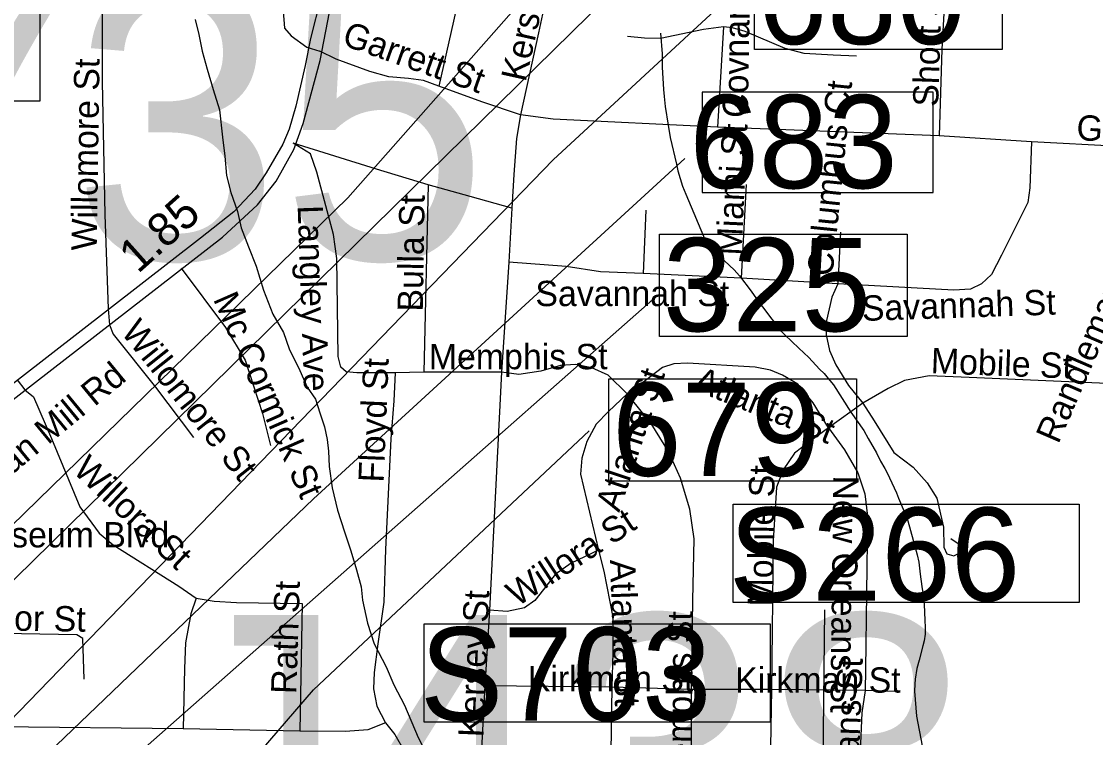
# Model space of a CAD drawing. Extents: x 1662474 to 1856135, y 779280 to 917889.
# Drawn here: x 1759145 to 1763175, y 834540 to 837226 of the extents above; entities that cross this region are included whole.
import ezdxf

# ---------------------------------------------------------------- set-up
doc = ezdxf.new("R2010")
doc.units = 0
for name, color, linetype in [('Exist Hydrographic Misc Water Feature', 7, 'Continuous'), ('Exist Road Non-System Structure Non-Sys NCDOT Number Label', 7, 'Continuous'), ('Exist Road Non-System Structure Non-Sys Other Number Label', 7, 'Continuous'), ('Exist Road Non-System Type 51', 7, 'Continuous'), ('Exist Road Non-System Type 51 Label', 7, 'Continuous'), ('Exist Road Primary Interstate Structure Ovrhead Sign CELL', 7, 'Continuous'), ('Exist Road Primary Interstate Structure Standard Bridge Number Label', 7, 'Continuous'), ('Exist Road Secondary Mileage Tenths English Label', 7, 'Continuous'), ('Exist Road Secondary Structure Standard Bridge Number Label', 7, 'Continuous'), ('Exist Road Secondary Type 51 Divided Attributed', 7, 'Continuous'), ('Exist Road Secondary Type 51 Label', 7, 'Continuous'), ('Exist Vertical Profile Horizontal Axis Label Major', 7, 'Continuous'), ('Scratch_Level_2', 7, 'Continuous')]:
    doc.layers.add(name, color=color, linetype=linetype)

msp = doc.modelspace()

# ---------------------------------------------------------------- linework, layer by layer
at = {"layer": 'Exist Hydrographic Misc Water Feature'}
for points in [[(1759797, 837233.4), (1759810.9, 837177.8), (1759823.2, 837114.1), (1759841.9, 837046.6), (1759864.6, 836971.3), (1759887.6, 836894), (1759899.3, 836792.2), (1759908.1, 836720.4), (1759914.7, 836648.5), (1759931.1, 836584.9), (1759955.7, 836513.7), (1759970, 836452), (1759996.7, 836380.9), (1760025.4, 836307.8), (1760052.9, 836218.6), (1760088.1, 836127.7), (1760128.7, 836059), (1760149, 835997.6), (1760190, 835917), (1760216.5, 835853.8), (1760248.1, 835808.9), (1760264.1, 835757.3), (1760281.9, 835705.8), (1760291.8, 835658.1), (1760297.3, 835614.2), (1760299.5, 835556.1), (1760310.4, 835476.4), (1760331.5, 835393), (1760356.8, 835311.7), (1760381.4, 835240.4), (1760401.9, 835169), (1760420.3, 835105.6), (1760424.2, 835055.6), (1760443.5, 834968.1), (1760468.3, 834890.9), (1760513.6, 834804.3), (1760542.1, 834737.2), (1760582.9, 834660.6), (1760633.4, 834540.1), (1760672.3, 834463.3)], [(1761542.4, 837182.8), (1761549.5, 837104.7), (1761549.3, 837080.7), (1761549.1, 837054.7), (1761554.5, 836970.7), (1761556.3, 836944.6), (1761560, 836906.6), (1761571.5, 836836.5), (1761579.1, 836790.4), (1761602.2, 836690.2), (1761608, 836666.1), (1761625.6, 836607.9), (1761637.3, 836577.8), (1761714, 836397.1), (1761729.8, 836373), (1761749.7, 836356.9), (1761783.3, 836328.6), (1761819, 836294.3), (1761838.9, 836272.1), (1761882.5, 836213.8), (1761912.1, 836173.4), (1761929.9, 836149.3), (1761955.5, 836115.1), (1761971.5, 836094.9)], [(1761971.5, 836094.9), (1761983.4, 836074.9), (1762062, 836000.5), (1762099.9, 835965.8), (1762139.5, 835921.9), (1762156.8, 835905.8), (1762171.9, 835887.2), (1762191.6, 835863.1), (1762256.8, 835760.5), (1762305.3, 835691.1), (1762321.4, 835661.2), (1762353.3, 835607.9), (1762367.8, 835576.6), (1762384.4, 835548.4), (1762390.8, 835537.6), (1762402.3, 835513.6), (1762427.8, 835457.2), (1762435.7, 835437.5), (1762453, 835396), (1762470.5, 835353), (1762490.4, 835280.1), (1762505.3, 835225.5)], [(1762505.3, 835225.5), (1762511.9, 835197.3), (1762516.9, 835152.6), (1762523.5, 835106.3), (1762528.5, 835074.8), (1762531.8, 835038.4), (1762534.4, 834980), (1762536.3, 834952), (1762536.3, 834942), (1762536.1, 834928), (1762531.9, 834902.1), (1762527.6, 834884.1), (1762513.3, 834830.2), (1762504.9, 834798.3), (1762498.7, 834758.2), (1762496.7, 834740.3), (1762496.3, 834714.2), (1762503.7, 834620.2), (1762524.3, 834507.9)]]:
    msp.add_lwpolyline(points, dxfattribs=at)
at = {"layer": 'Exist Road Non-System Structure Non-Sys NCDOT Number Label'}
msp.add_lwpolyline([(1758447.6, 834690.9), (1760369.7, 836564.9), (1762003.5, 838414.9)], dxfattribs=at)
at = {"layer": 'Exist Road Non-System Type 51'}
for p, q in [((1761779.6, 837205.5), (1761757.1, 836829.9)), ((1760216.1, 837130.2), (1760264.4, 837114.4)), ((1762587.8, 836797.4), (1761757.1, 836829.9)), ((1762935, 836774.1), (1762587.8, 836797.4)), ((1763612.9, 836737.9), (1762935, 836774.1)), ((1760671.5, 836613.2), (1760654.4, 835910.2)), ((1761863.9, 836613.9), (1761846, 836263.6)), ((1760984.9, 836525.5), (1760973.6, 836323.2)), ((1761487.2, 836517.6), (1761477.2, 836280.4)), ((1762217.6, 836435.8), (1762208, 836242)), ((1760973.6, 836323.2), (1760946.6, 835910.6)), ((1761846, 836263.6), (1761477.2, 836280.4)), ((1762208, 836242), (1761846, 836263.6)), ((1759469.9, 836148.1), (1759474.9, 836088)), ((1760654.4, 835910.2), (1760547.6, 835908.4)), ((1760946.6, 835910.6), (1760654.4, 835910.2)), ((1760946.6, 835910.6), (1760901.4, 835017.7)), ((1759128.8, 835881.7), (1759157.6, 835843.9)), ((1762302.1, 835793.5), (1762173.1, 835701.4)), ((1760901.4, 835017.7), (1760883.9, 834733.7)), ((1760883.9, 834733.7), (1760866.5, 834416.9)), ((1761360.1, 834728.2), (1760883.9, 834733.7)), ((1761659.4, 834720.2), (1761360.1, 834728.2)), ((1761959.4, 834720.2), (1761659.4, 834720.2)), ((1762310.1, 834716.6), (1761959.4, 834720.2)), ((1762425.9, 834712.4), (1762310.1, 834716.6)), ((1759751.4, 834572), (1758856.4, 834581.7)), ((1760190.1, 834562.9), (1759751.4, 834572))]:
    msp.add_line(p, q, dxfattribs=at)
for points in [[(1759458.6, 837778), (1759449.5, 837614.4), (1759447.4, 836999.2), (1759457.6, 836501.6), (1759469.9, 836148.1)], [(1760155.2, 837764.1), (1760130.9, 837383.2), (1760127.1, 837265.4), (1760132.6, 837201.1), (1760156.6, 837171.9), (1760216.1, 837130.2)], [(1760887, 837728.1), (1760868.1, 837664.1), (1760827.4, 837506.4), (1760765.8, 837227.1), (1760711.6, 836983.8)], [(1761156.9, 837516.9), (1761084.6, 837184), (1761017.4, 836876.2)], [(1762612.4, 837369.6), (1762597.8, 837122.6), (1762587.8, 836797.4)], [(1761779.6, 837205.5), (1761704.4, 837196.4), (1761542.4, 837161.7), (1761482.8, 837164.1), (1761418.8, 837169.6)], [(1762278.6, 837096.4), (1762190.1, 837099.5), (1762081.8, 837106.4), (1762011.1, 837124.4), (1761860.5, 837188.5), (1761813.2, 837202.1), (1761779.6, 837205.5)], [(1760711.6, 836983.8), (1760653.4, 837004.2), (1760597.2, 837012.1), (1760524, 837018.9), (1760452.4, 837038.1), (1760326.1, 837084.9), (1760264.4, 837114.4)], [(1761017.4, 836876.2), (1760872.6, 836924.2), (1760711.6, 836983.8)], [(1761017.4, 836876.2), (1761002.8, 836786.7), (1760992.2, 836651.8), (1760984.9, 836525.5)], [(1761757.1, 836829.9), (1761140, 836859.6), (1761017.4, 836876.2)], [(1760671.5, 836613.2), (1760476.8, 836671.7), (1760165.2, 836769.1)], [(1760547.6, 835908.4), (1760403.9, 835908.4), (1760363.4, 835911.6), (1760343.1, 835929.7), (1760333.1, 835969.4), (1760328.5, 836336.5), (1760316.4, 836426.6), (1760253.1, 836660.4), (1760229.5, 836729.9), (1760165.2, 836769.1)], [(1762935, 836774.1), (1762928.1, 836602.2), (1762920.6, 836547), (1762822.6, 836348.9), (1762784.6, 836276.2), (1762747.4, 836242), (1762705.9, 836221.9), (1762642.9, 836217.6), (1762208, 836242)], [(1760984.9, 836525.5), (1760828.8, 836569.4), (1760671.5, 836613.2)], [(1761477.2, 836280.4), (1761317.6, 836287.2), (1761189.1, 836306.6), (1760973.6, 836323.2)], [(1759745, 836300.4), (1759910.1, 836078), (1759983.9, 835955.4), (1760049.5, 835754.9), (1760080.1, 835635.8)], [(1762208, 836242), (1762185.4, 836191.7), (1762165.1, 836104.2), (1762164.1, 836051), (1762176.5, 835991.1), (1762201.1, 835937.6), (1762248.4, 835860.9), (1762302.1, 835793.5)], [(1759474.9, 836088), (1759488.9, 836053.1), (1759648.6, 835854.1), (1759791.1, 835665.4)], [(1760547.6, 835908.4), (1760542.4, 835803.2), (1760530.6, 835660.7), (1760511.1, 835245.5), (1760504.6, 835047.1), (1760482, 834891.2), (1760467.9, 834783.2), (1760465.5, 834722.1), (1760479.1, 834657.2), (1760510.6, 834595.1)], [(1761417.6, 835828.9), (1761345.8, 835899.2), (1761285.1, 835926.2), (1761224.2, 835938.7), (1761168.1, 835935.2), (1761093.9, 835913.9), (1761010.9, 835901.6), (1760946.6, 835910.6)], [(1762173.1, 835701.4), (1762115.6, 835795.9), (1762057.4, 835864.9), (1762000.9, 835899.5), (1761954.9, 835918.4), (1761897.8, 835929.7), (1761643.6, 835944.7), (1761593, 835942), (1761550.8, 835927.6), (1761470.4, 835866.8), (1761417.6, 835828.9)], [(1763247.6, 835866.8), (1762701.4, 835890.6), (1762550.5, 835897.2), (1762458.6, 835879.1), (1762396.6, 835848.9), (1762302.1, 835793.5)], [(1759157.6, 835843.9), (1759189.9, 835817.9), (1759257.6, 835662), (1759363.6, 835405.6), (1759436.4, 835306.6), (1759489.1, 835263.1), (1759735.4, 835107.9), (1759800.9, 835063.1)], [(1761417.6, 835828.9), (1761347.9, 835763), (1761301.9, 835715), (1761266, 835649.9), (1761247.9, 835588), (1761242.4, 835527.4), (1761309.6, 835243.1)], [(1761659.4, 834720.2), (1761664.4, 835053.6), (1761669.4, 835284.9), (1761652.6, 835396.9), (1761617.6, 835512.7), (1761573.1, 835612.7), (1761507.4, 835718.4), (1761417.6, 835828.9)], [(1762302.1, 835793.5), (1762343.9, 835727.4), (1762417.9, 835609.2), (1762491.1, 835554.4), (1762542.9, 835495.6), (1762579.9, 835438.1), (1762604.5, 835328.4), (1762606.1, 835254.2), (1762617.1, 835228.2), (1762642.9, 835221.6), (1762665.4, 835232.9), (1762663.1, 835264.4), (1762632.6, 835285.6)], [(1762173.1, 835701.4), (1762097.8, 835646.2), (1762045, 835606.1), (1762003.2, 835544.2), (1761978.6, 835479.1), (1761965.1, 835278), (1761959.4, 834720.2)], [(1762173.1, 835701.4), (1762233.6, 835619.5), (1762283, 835532.9), (1762309, 835454.4), (1762320, 835369.6), (1762312.1, 834795.1), (1762310.1, 834716.6)], [(1761309.6, 835243.1), (1761207.4, 835194.2), (1761147.4, 835151.2), (1761103.2, 835095.6), (1761071.5, 835054.2), (1761031.9, 835026.6), (1760967.4, 835011.9), (1760901.4, 835017.7)], [(1761309.6, 835243.1), (1761329.8, 835163.6), (1761363.9, 834991.2), (1761363.9, 834858.1), (1761360.1, 834728.2)], [(1759800.9, 835063.1), (1759781.2, 835004.2), (1759761.2, 834895.4), (1759756.4, 834799.2), (1759751.4, 834572)], [(1759800.9, 835063.1), (1759868.6, 835051.8), (1759952.4, 835046.8), (1760197.8, 835041.9), (1760190.1, 834562.9)], [(1759379.9, 834759.1), (1759374.9, 834910.6), (1759352.4, 834925.2), (1758867.6, 834934.2)], [(1761360.1, 834728.2), (1761355.8, 834486.4), (1761353.6, 834319), (1761363.6, 834262.9), (1761390.6, 834205.4), (1761457.1, 834128.2), (1761507.4, 834073.9)], [(1761507.4, 834073.9), (1761561.5, 834121.1), (1761617.6, 834179.6), (1761645, 834238.4), (1761658.1, 834302.2), (1761659.4, 834720.2)], [(1761959.4, 834720.2), (1761948.1, 834074.6), (1761942.6, 833758.9)], [(1762310.1, 834716.6), (1762297.8, 834632.6), (1762282.2, 834258.6), (1762279.9, 833897.5), (1762264.1, 833849.2), (1762249.4, 833799.6), (1762209, 833744.7), (1762062.9, 833633.4)], [(1760510.6, 834595.1), (1760445.2, 834568.4), (1760361, 834561.8), (1760190.1, 834562.9)], [(1760510.6, 834595.1), (1760545.5, 834550.5), (1760584.6, 834483.9), (1760609.6, 834396.4), (1760621.9, 834253.9), (1760620.6, 834204.2)]]:
    msp.add_lwpolyline(points, dxfattribs=at)
at = {"layer": 'Exist Road Primary Interstate Structure Ovrhead Sign CELL'}
msp.add_line((1762129.8, 832017), (1762159, 835018.6), dxfattribs=at)
for points in [[(1761815.3, 835415), (1763113.1, 835415), (1763113.1, 835046.4), (1761815.3, 835046.4)], [(1760656.6, 834966), (1761954.4, 834966), (1761954.4, 834597.3), (1760656.6, 834597.3)]]:
    msp.add_lwpolyline(points, close=True, dxfattribs=at)
at = {"layer": 'Exist Road Primary Interstate Structure Standard Bridge Number Label'}
msp.add_lwpolyline([(1762565.3, 836960.6), (1761698.9, 836960.6), (1761698.9, 836584.9), (1762565.3, 836584.9)], close=True, dxfattribs=at)
msp.add_lwpolyline([(1758006.9, 833302.8), (1759095.3, 834337.4), (1760240.9, 835435.2), (1761634.5, 836712.6)], dxfattribs=at)
at = {"layer": 'Exist Road Secondary Structure Standard Bridge Number Label'}
msp.add_lwpolyline([(1761895.2, 837505.5), (1762824.2, 837505.5), (1762824.2, 837121.4), (1761895.2, 837121.4)], close=True, dxfattribs=at)
msp.add_lwpolyline([(1758000.4, 833465.7), (1761139.7, 836706.5), (1761795.4, 837313.6)], dxfattribs=at)
at = {"layer": 'Exist Road Secondary Type 51 Divided Attributed'}
for points in [[(1761530.6, 838885.3), (1761072, 838367.7), (1760571.4, 837802), (1760419.9, 837644.9), (1760326, 837492.3), (1760268.3, 837316.5), (1760229.9, 837162.7), (1760209.6, 837060.7), (1760175, 836908.6), (1760150.1, 836821.8), (1760126.1, 836765.5), (1760063.6, 836658.5), (1760021.9, 836596.4), (1759942.2, 836511.5), (1759816.3, 836413.5), (1758567.2, 835443.3), (1758376, 835261.8), (1758287.9, 835111.4), (1758258.2, 835027.4), (1758173.1, 834640.7)], [(1758253.2, 834630.6), (1758329.6, 834965), (1758410.7, 835141.9), (1758555.1, 835324.3), (1759013, 835729.9), (1759899.8, 836416.8), (1760030.8, 836538.8), (1760100.3, 836627.6), (1760167.1, 836745.8), (1760202.5, 836843.1), (1760265.6, 837080.3), (1760301.3, 837261.6), (1760350.2, 837439), (1760367, 837477), (1760382.3, 837504.1), (1760406.2, 837542), (1760429.9, 837570.8), (1760593.4, 837741.8), (1761133.2, 838357.1), (1761595.3, 838881.2)]]:
    msp.add_lwpolyline(points, dxfattribs=at)
at = {"layer": 'Exist Vertical Profile Horizontal Axis Label Major'}
msp.add_line((1758322, 834352.3), (1761948.2, 837910.2), dxfattribs=at)
msp.add_lwpolyline([(1757991.2, 837327.3), (1759214, 837327.3), (1759214, 836927.1), (1757991.2, 836927.1)], close=True, dxfattribs=at)
at = {"layer": 'Scratch_Level_2'}
for points in [[(1761539.1, 836428.3), (1762468, 836428.3), (1762468, 836044.2), (1761539.1, 836044.2)], [(1761348.7, 835885.6), (1762277.6, 835885.6), (1762277.6, 835501.5), (1761348.7, 835501.5)]]:
    msp.add_lwpolyline(points, close=True, dxfattribs=at)
for points in [[(1757728.9, 832872.7), (1759620.4, 834512.4), (1761513.8, 836183.1)], [(1758352.1, 832529.2), (1760240.9, 834719.2), (1761275.2, 835689.8)]]:
    msp.add_lwpolyline(points, dxfattribs=at)

# ---------------------------------------------------------------- texts
at = {"layer": 'Exist Road Non-System Structure Non-Sys Other Number Label'}
for s, p in [('J735', (1757853.1, 836333.9)), ('J438', (1759660.8, 833950.1))]:
    msp.add_text(s, height=1049.86, dxfattribs=at).set_placement(p)
at = {"layer": 'Exist Road Non-System Type 51 Label'}
for s, rotation, p in [('Kersey St', 77.4567, (1761036.5, 836996.4)), ('Covnant Ln', 89.0128, (1761870.4, 836863.9)), ('Short St', 88.1967, (1762584.4, 836905.4)), ('Garrett St', 340.4835, (1760343.2, 837139.6)), ('Willomore St', 89.1433, (1759427.5, 836366.2)), ('Columbus Ct', 84.1771, (1762187.6, 836268)), ('Garrett St', 356.9159, (1763101.5, 836781.5)), ('Miami St', 87.4075, (1761846.8, 836346.7)), ('Bulla St', 89.0456, (1760650.8, 836137.2)), ('Langley Ave', 271.9994, (1760181.3, 836535.3)), ('Mc Cormick St', 293.7019, (1759863.1, 836184.9)), ('Savannah St', 1.9038, (1762299.6, 836102.4)), ('Willomore St', 308.4889, (1759515.5, 836059.6)), ('Mobile St', 357.8156, (1762555.8, 835906.5)), ('Floyd St', 87.6524, (1760504, 835495.3)), ('Atlanta St', 71.677, (1761387.7, 835381.9)), ('Atlanta St', 338.0226, (1761660.7, 835846.2)), ('Willora St', 316.581, (1759334.1, 835537.5)), ('Mobile St', 89.2936, (1761964.6, 835031)), ('New Orleans St', 269.2757, (1762191.3, 835523.2)), ('Willora St', 33.2328, (1761005, 835028.3)), ('Atlanta St', 271.9566, (1761353.3, 835206)), ('Rath St', 88.1385, (1760176.3, 834701.8)), ('Kersey St', 87.675, (1760878.4, 834539.4)), ('Minor St', 359.1228, (1758912.4, 834943.7)), ('Memphis St', 89.7117, (1761660.3, 834343)), ('New Orleans St', 87.9068, (1762269.3, 833947.3))]:
    msp.add_text(s, height=95, rotation=rotation, dxfattribs=at).set_placement(p)
for s, p in [('Savannah St', (1761073.4, 836158.1)), ('Memphis St', (1760673.5, 835921.4)), ('Coliseum Blvd', (1758887.6, 835253.1)), ('Kirkman St', (1761044.8, 834713.3)), ('Kirkman St', (1761822.6, 834708.1))]:
    msp.add_text(s, height=95, dxfattribs=at).set_placement(p)
at = {"layer": 'Exist Road Primary Interstate Structure Ovrhead Sign CELL'}
for s, p in [('S266', (1761799.2, 835052.5)), ('S703', (1760640.5, 834603.4))]:
    msp.add_text(s, height=350, dxfattribs=at).set_placement(p)
at = {"layer": 'Exist Road Primary Interstate Structure Standard Bridge Number Label'}
msp.add_text('683', height=350, dxfattribs=at).set_placement((1761651.5, 836600.5))
at = {"layer": 'Exist Road Secondary Mileage Tenths English Label'}
msp.add_text('1.85', height=125, rotation=41.8058, dxfattribs=at).set_placement((1759582, 836277.2))
at = {"layer": 'Exist Road Secondary Structure Standard Bridge Number Label'}
msp.add_text('680', height=350, dxfattribs=at).set_placement((1761907.7, 837141.2))
at = {"layer": 'Exist Road Secondary Type 51 Label'}
for s, rotation, p in [('Randleman Rd', 66.5876, (1763035.2, 835637.9)), ('Freeman Mill Rd', 39.4468, (1758824.7, 835290.4))]:
    msp.add_text(s, height=95, rotation=rotation, dxfattribs=at).set_placement(p)
at = {"layer": 'Scratch_Level_2'}
for s, p in [('325', (1761551.6, 836063.9)), ('679', (1761361.2, 835521.2))]:
    msp.add_text(s, height=350, dxfattribs=at).set_placement(p)

doc.saveas('drawing.dxf')
